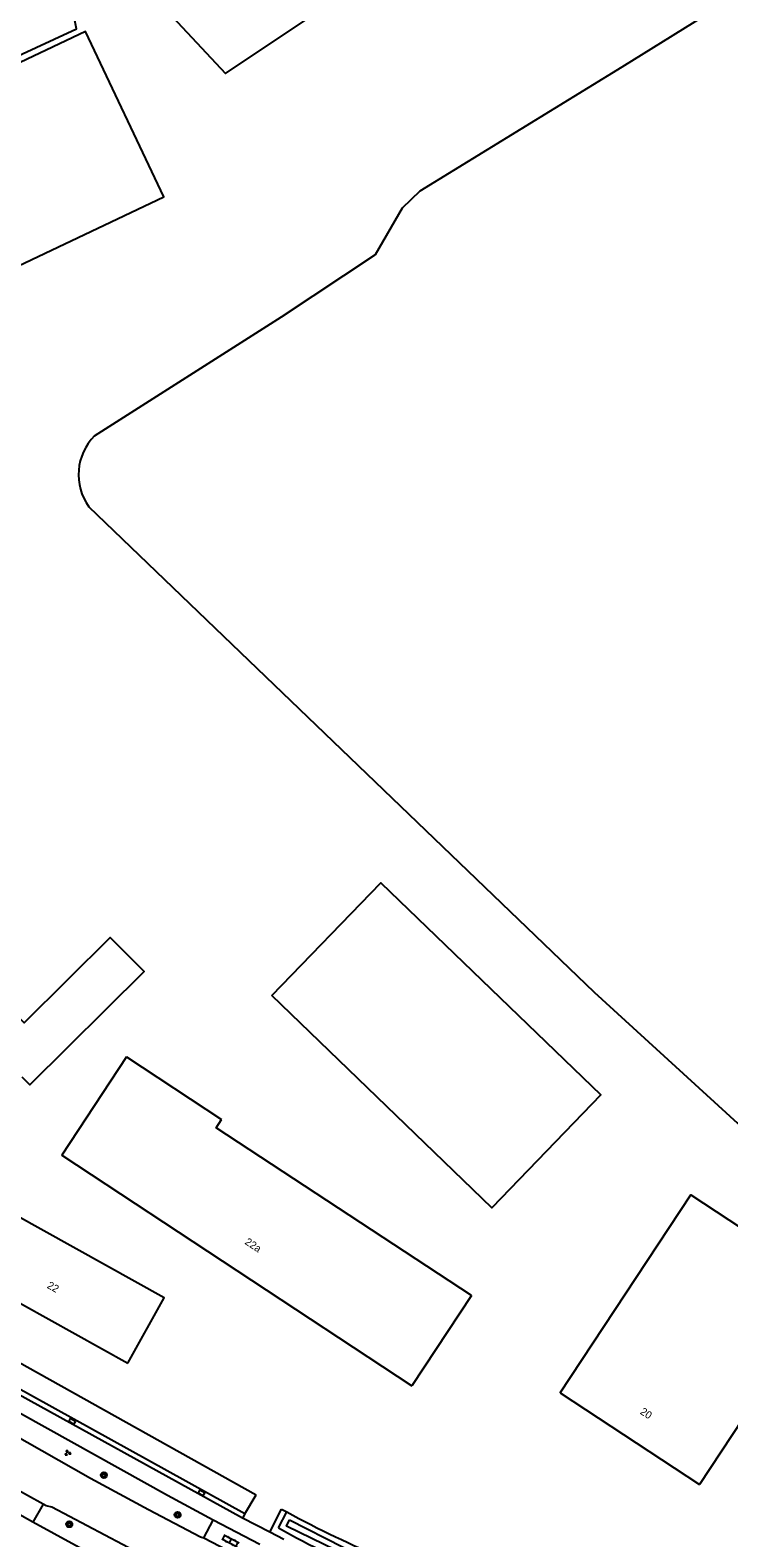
# Model space of a CAD drawing. Extents: x 134297 to 137000, y 403500 to 406000.
# Drawn here: x 136500 to 136592.4, y 404122.1 to 404321.6 of the extents above; entities that cross this region are included whole.
import ezdxf

# ---------------------------------------------------------------- set-up
doc = ezdxf.new("R2010")
doc.units = 0
for name, color, linetype in [('gg-anno-huisnummerreeks BGT', 7, 'Continuous'), ('gg-bbg-bijgebouw', 7, 'Continuous'), ('gg-bbg-gedigitaliseerde bebouwing', 7, 'Continuous'), ('gg-bbg-gedigitaliseerde bijgebouw', 7, 'Continuous'), ('gg-bbg-hoofdgebouw', 7, 'Continuous'), ('gg-knt-bronhoudergrens', 7, 'Continuous'), ('gg-knt-verharding', 7, 'Continuous'), ('gg-knt-verharding nz', 7, 'Continuous'), ('gg-kntw-bovenkant insteek waterloop', 7, 'Continuous'), ('gg-kntw-waterlijn', 7, 'Continuous'), ('gt-grn-groengrens', 7, 'Continuous'), ('gt-symb-boom', 7, 'Continuous'), ('gt-symb-groenvak', 7, 'Continuous'), ('gt-symb-klinker verharding', 7, 'Continuous'), ('gt-symb-kolk', 7, 'Continuous')]:
    doc.layers.add(name, color=color, linetype=linetype)

# ---------------------------------------------------------------- blocks, each defined once
blk = doc.blocks.new('gt0-KL1')
at = {"layer": 'gt-symb-klinker verharding'}
for p, q in [((-1.15, 0.3), (1.15, 0.3)), ((-1, -0.3), (-1, 0.3)), ((-0.5, 0.3), (-0.5, 0.45)), ((0, -0.3), (0, 0.3)), ((0.5, 0.3), (0.5, 0.45)), ((1, -0.3), (1, 0.3)), ((-1.15, -0.3), (1.15, -0.3)), ((-0.5, -0.45), (-0.5, -0.3)), ((0.5, -0.45), (0.5, -0.3))]:
    blk.add_line(p, q, dxfattribs=at)
blk = doc.blocks.new('gt0-BOOM')
at = {"layer": 'gt-symb-boom'}
for radius in [0.4, 0.2]:
    blk.add_circle((0, 0), radius, dxfattribs=at)
blk = doc.blocks.new('gt0-KOLK')
at = {"layer": 'gt-symb-kolk'}
blk.add_lwpolyline([(0, 0), (0.38, 0), (0.38, 0.4), (-0.38, 0.4), (-0.38, 0), (0, 0)], dxfattribs=at)
blk = doc.blocks.new('gt0-GRVAK')
at = {"layer": 'gt-symb-groenvak'}
for p, q in [((-0.11, 0.19), (-0.23, 0.24)), ((-0.18, 0.15), (0.09, 0.15)), ((-0.09, 0.21), (-0.16, 0.32)), ((-0.05, 0.21), (-0.05, 0.39)), ((0, 0.21), (0.06, 0.32)), ((0.01, 0.19), (0.13, 0.24)), ((0.26, -0.05), (0.2, 0.06)), ((0.3, -0.05), (0.3, 0.13)), ((0.35, -0.05), (0.41, 0.06)), ((-0.24, -0.23), (-0.36, -0.18)), ((-0.32, -0.26), (-0.05, -0.26)), ((-0.23, -0.21), (-0.29, -0.09)), ((-0.18, -0.2), (-0.18, -0.02)), ((-0.14, -0.21), (-0.07, -0.09)), ((-0.12, -0.23), (0, -0.18)), ((0.24, -0.07), (0.12, -0.02)), ((0.17, -0.11), (0.44, -0.11)), ((0.37, -0.07), (0.49, -0.02))]:
    blk.add_line(p, q, dxfattribs=at)

msp = doc.modelspace()

# ---------------------------------------------------------------- linework, layer by layer
at = {"layer": 'gg-bbg-bijgebouw'}
msp.add_lwpolyline([(136498.93, 404183.05), (136499.98, 404181.99), (136515.11, 404197.01), (136510.64, 404201.51), (136499.26, 404190.21), (136497.08, 404192.41), (136493.49, 404188.76)], dxfattribs=at)
at = {"layer": 'gg-bbg-gedigitaliseerde bebouwing'}
for p, q in [((136512.77, 404185.71), (136525.36, 404177.41)), ((136558.41, 404154.15), (136550.53, 404142.19))]:
    msp.add_line(p, q, dxfattribs=at)
for points in [[(136558.41, 404154.15), (136524.63, 404176.3), (136525.36, 404177.41)], [(136570.15, 404141.24), (136587.43, 404167.47), (136605.85, 404155.33), (136588.57, 404129.1)]]:
    msp.add_lwpolyline(points, dxfattribs=at)
at = {"layer": 'gg-bbg-gedigitaliseerde bijgebouw'}
for points in [[(136467.66, 404302.58), (136481.32, 404273.1), (136489.76, 404277.01), (136486.18, 404284.57), (136517.72, 404299.52), (136507.34, 404321.43), (136467.66, 404302.58)], [(136532.01, 404193.82), (136546.41, 404208.75), (136575.52, 404180.67), (136561.11, 404165.74), (136532.01, 404193.82)]]:
    msp.add_lwpolyline(points, dxfattribs=at)
at = {"layer": 'gg-bbg-hoofdgebouw'}
for p, q in [((136489.26, 404158.36), (136512.98, 404145.18)), ((136570.15, 404141.24), (136588.57, 404129.1))]:
    msp.add_line(p, q, dxfattribs=at)
for points in [[(136512.77, 404185.71), (136504.24, 404172.69), (136550.53, 404142.19)], [(136512.98, 404145.18), (136517.78, 404153.82), (136494.06, 404167), (136489.26, 404158.36)]]:
    msp.add_lwpolyline(points, dxfattribs=at)
at = {"layer": 'gg-knt-bronhoudergrens'}
msp.add_line((136574.69, 404194.24), (136507.8, 404258.51), dxfattribs=at)
for points in [[(136551.62, 404300.32), (136578.32, 404316.75), (136685.34, 404383.25)], [(136511.23, 404331.58), (136525.88, 404315.86), (136554.93, 404335.33), (136560, 404328.18), (136565.67, 404332.1), (136570.56, 404325.62), (136574.68, 404327.76)], [(136466.71, 404329.63), (136450.79, 404321.06), (136457.27, 404310.32), (136460.21, 404309.63), (136463.67, 404308.42), (136466.1, 404305.48), (136474.29, 404309.24), (136475.34, 404307.5), (136506.16, 404321.76), (136505.81, 404323.52), (136504.45, 404326.14), (136507.85, 404328.97)], [(136508.57, 404267.91), (136533.27, 404283.65), (136545.7, 404291.91), (136549.3, 404298.08), (136551.62, 404300.32)], [(136598.05, 404173.04), (136599.34, 404174.79), (136594.54, 404177.95), (136593.62, 404176.89), (136574.69, 404194.24)]]:
    msp.add_lwpolyline(points, dxfattribs=at)
msp.add_arc((136513.76, 404262.75), 7.32, 135.1574, 215.4424, dxfattribs=at)
at = {"layer": 'gg-knt-verharding'}
for p, q in [((136528.11, 404124.68), (136484.17, 404148.93)), ((136528.43, 404125.23), (136484.52, 404149.55)), ((136501.76, 404126.52), (136494.27, 404130.67)), ((136500.4, 404124.15), (136492.93, 404128.28)), ((136501.76, 404126.52), (136500.4, 404124.15)), ((136528.43, 404125.23), (136529.94, 404127.73)), ((136523.03, 404122.08), (136524.25, 404124.38)), ((136530.43, 404121.18), (136524.25, 404124.38)), ((136531.73, 404122.81), (136528.11, 404124.68)), ((136531.73, 404122.81), (136533.3, 404125.86)), ((136533.61, 404121.84), (136531.73, 404122.81)), ((136523.03, 404122.08), (136529.2, 404118.83))]:
    msp.add_line(p, q, dxfattribs=at)
for points in [[(136524.25, 404124.38), (136518.22, 404127.64), (136486.12, 404145.54)], [(136484.77, 404143.14), (136508.04, 404129.94), (136515.71, 404125.81), (136522.59, 404122.17), (136523.03, 404122.08)], [(136526.36, 404113.85), (136514.61, 404119.93), (136502.91, 404126.11), (136502.15, 404126.3), (136501.76, 404126.52)], [(136552.97, 404098.57), (136549.19, 404099.98), (136545.43, 404101.46), (136531.85, 404107.57), (136518.84, 404114.19), (136506.06, 404121.03), (136500.4, 404124.15)]]:
    msp.add_lwpolyline(points, dxfattribs=at)
at = {"layer": 'gg-knt-verharding nz'}
msp.add_line((136528.43, 404125.23), (136528.11, 404124.68), dxfattribs=at)
at = {"layer": 'gg-kntw-bovenkant insteek waterloop'}
msp.add_line((136532.9, 404123.38), (136533.97, 404125.48), dxfattribs=at)
for centre, radius, start, end in [((136607.26, 404261.49), 154.5, 241.6803, 252.3911), ((136608.01, 404257.41), 153.64, 240.7333, 251.5047)]:
    msp.add_arc(centre, radius, start, end, dxfattribs=at)
at = {"layer": 'gg-kntw-waterlijn'}
msp.add_lwpolyline([(136534.34, 404124.45), (136541.46, 404120.83), (136549.12, 404117.41), (136559.37, 404113.62), (136558.79, 404112.57), (136547.19, 404117.16), (136533.96, 404123.61), (136534.34, 404124.45)], dxfattribs=at)
at = {"layer": 'gt-grn-groengrens'}
for p, q in [((136476.32, 404157.71), (136529.94, 404127.73)), ((136533.3, 404125.86), (136533.97, 404125.48))]:
    msp.add_line(p, q, dxfattribs=at)

# ---------------------------------------------------------------- block references
at = {"layer": 'gt-symb-boom'}
for p in [(136509.79, 404130.35), (136505.21, 404123.86), (136519.54, 404125.1)]:
    msp.add_blockref('gt0-BOOM', p, dxfattribs=at)
at = {"layer": 'gt-symb-groenvak'}
msp.add_blockref('gt0-GRVAK', (136504.98, 404133.3), dxfattribs=at)
at = {"layer": 'gt-symb-klinker verharding', "rotation": -27.590369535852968}
msp.add_blockref('gt0-KL1', (136526.54, 404121.67), dxfattribs=at)
at = {"layer": 'gt-symb-kolk'}
for p, rotation in [((136505.49, 404137.3), -29.332790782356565), ((136522.79, 404128.2), 151.24011822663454)]:
    msp.add_blockref('gt0-KOLK', p, dxfattribs=dict(at, rotation=rotation))

# ---------------------------------------------------------------- texts
at = {"layer": 'gg-anno-huisnummerreeks BGT'}
for s, rotation, p in [('22a', 326.6, (136528.34, 404161)), ('22', 330.9, (136502.19, 404155.18)), ('20', 326.6, (136580.62, 404138.53))]:
    msp.add_text(s, height=1, rotation=rotation, dxfattribs=at).set_placement(p)

doc.saveas('drawing.dxf')
